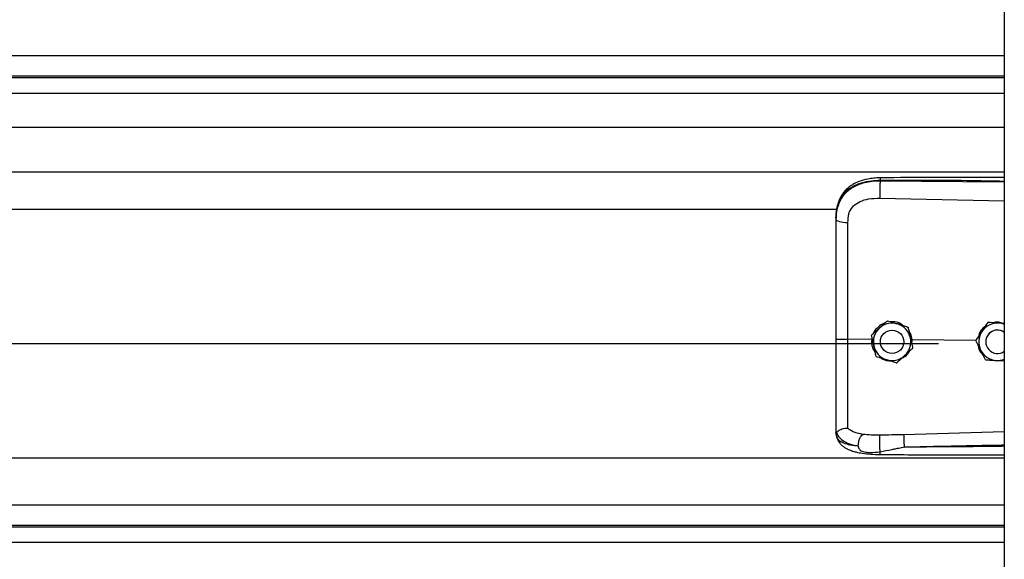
# Model space of a CAD drawing. Header units: inches. Extents: x 170 to 284, y 215 to 248.
# Tile 378 of 656: x 206.082 to 206.533, y 223.769 to 224.016. Entities that reach past the tile are written whole.
import ezdxf

# ---------------------------------------------------------------- set-up
doc = ezdxf.new("R2010")
doc.units = ezdxf.units.IN
doc.header["$LTSCALE"] = 0.25
doc.header["$MEASUREMENT"] = 0
doc.layers.add('RH FRONT OF HOOD', color=7, linetype='Continuous')

msp = doc.modelspace()

# ---------------------------------------------------------------- linework, layer by layer
at = {"layer": 'RH FRONT OF HOOD'}
for p, q in [((206.5326438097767, 224.3332527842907), (206.5326438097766, 220.1328032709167)), ((202.5003237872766, 223.9991917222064), (206.5326438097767, 223.9991917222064)), ((206.5326438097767, 223.9897064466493), (202.5003237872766, 223.9897064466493)), ((202.5003237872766, 223.9890670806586), (206.5326438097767, 223.9890670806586)), ((202.5003237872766, 223.9820489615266), (206.5326438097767, 223.9820489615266)), ((202.5003237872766, 223.9663648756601), (206.5326438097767, 223.9663648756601)), ((202.5003237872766, 223.9459768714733), (206.5326438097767, 223.9459768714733)), ((206.4757965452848, 223.9417652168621), (206.4757965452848, 223.9421765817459)), ((206.5326438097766, 223.9412285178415), (206.4757965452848, 223.9417652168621)), ((206.4757005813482, 223.9339763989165), (206.5326438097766, 223.9327668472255)), ((202.5768719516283, 223.9289012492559), (206.4560926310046, 223.9289012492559)), ((206.4556010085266, 223.9248419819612), (206.4556010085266, 223.92435366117)), ((206.4791715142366, 223.8779100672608), (206.4791715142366, 223.8779084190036)), ((206.4885896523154, 223.8749094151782), (206.4885896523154, 223.874907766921)), ((206.5251150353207, 223.8771136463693), (206.5251150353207, 223.8771152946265)), ((206.5261639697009, 223.8770474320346), (206.5251150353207, 223.8771152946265)), ((206.4718638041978, 223.8712540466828), (206.4718638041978, 223.8712523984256)), ((206.4721575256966, 223.8699083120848), (206.4719722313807, 223.8693187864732)), ((202.5304915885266, 223.8675087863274), (206.5024760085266, 223.8675087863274)), ((206.4719722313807, 223.8693187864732), (206.4610586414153, 223.8694232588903)), ((206.4719722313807, 223.8693187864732), (206.4719744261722, 223.8693186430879)), ((206.4759317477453, 223.8682515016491), (206.4759317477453, 223.8682507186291)), ((206.4866321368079, 223.8682507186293), (206.4866321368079, 223.8682515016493)), ((206.4904099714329, 223.8691421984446), (206.4898619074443, 223.8690881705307)), ((206.4903128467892, 223.867024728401), (206.4904099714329, 223.8691421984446)), ((206.4904099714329, 223.8691421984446), (206.4904116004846, 223.8691422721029)), ((206.5196436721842, 223.8688624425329), (206.4904116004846, 223.8691422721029)), ((206.4907000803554, 223.8652527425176), (206.4907000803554, 223.8652510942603)), ((206.5196296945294, 223.8688907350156), (206.5196296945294, 223.8688923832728)), ((206.5241434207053, 223.8682515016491), (206.5241434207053, 223.8682507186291)), ((206.5289402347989, 223.8597090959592), (206.5326438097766, 223.8594693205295)), ((206.4556010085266, 223.8273005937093), (206.4556010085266, 223.8267717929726)), ((206.4559407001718, 223.8247866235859), (206.4556010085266, 223.8267717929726)), ((206.5326438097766, 223.8270951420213), (206.4867081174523, 223.8257633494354)), ((202.5003237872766, 223.815123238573), (206.5326438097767, 223.815123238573)), ((202.5003237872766, 223.7937442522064), (206.5326438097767, 223.7937442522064)), ((206.5326438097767, 223.7842589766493), (202.5003237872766, 223.7842589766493)), ((202.5003237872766, 223.7836196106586), (206.5326438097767, 223.7836196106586)), ((202.5003237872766, 223.7766014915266), (206.5326438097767, 223.7766014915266))]:
    msp.add_line(p, q, dxfattribs=at)
at = {"layer": 'RH FRONT OF HOOD', "flags": 128}
msp.add_lwpolyline([(206.4556010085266, 223.92435366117), (206.4557049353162, 223.9240579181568), (206.4560128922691, 223.9237730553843), (206.4565135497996, 223.9235095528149), (206.4571884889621, 223.9232771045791), (206.4580128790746, 223.9230842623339), (206.458956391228, 223.9229381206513), (206.4599843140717, 223.9228440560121), (206.4610588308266, 223.9228055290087)], dxfattribs=at)
at = {"layer": 'RH FRONT OF HOOD'}
msp.add_circle((206.4812819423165, 223.8682507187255), 0.005350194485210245, dxfattribs=at)
for centre, radius, start, end in [((206.4812819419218, 223.8682515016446), 0.008560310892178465, 132.3279357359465, 192.3279369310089), ((206.4812819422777, 223.8682515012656), 0.00856031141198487, 72.32793711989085, 132.3279357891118), ((206.4812819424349, 223.8682515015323), 0.008560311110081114, 12.32793744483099, 72.32793758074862), ((206.5294936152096, 223.8682515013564), 0.008560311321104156, 86.29353550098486, 146.2935346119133), ((206.5294936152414, 223.8682515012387), 0.008560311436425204, 68.40767565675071, 86.29353576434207), ((206.4812819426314, 223.8682515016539), 0.008560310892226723, 312.3279357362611, 12.32793693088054), ((206.5294936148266, 223.8682515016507), 0.008560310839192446, 146.2935348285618, 206.2935362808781), ((206.5294936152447, 223.8682515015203), 0.005350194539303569, 53.92810144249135, 179.9999986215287), ((206.5294936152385, 223.8682507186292), 0.00535019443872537, 53.92810057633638, 306.07189942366), ((206.4812819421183, 223.8682515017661), 0.008560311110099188, 192.3279374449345, 252.327937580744), ((206.4812819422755, 223.8682515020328), 0.00856031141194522, 252.3279371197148, 312.3279357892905), ((206.5294936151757, 223.8682515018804), 0.008560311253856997, 206.293536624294, 266.2935360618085), ((206.529493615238, 223.868251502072), 0.008560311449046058, 266.2935357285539, 291.5923243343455)]:
    msp.add_arc(centre, radius, start, end, dxfattribs=at)
for points, knots in [([(206.4556010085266, 223.9248419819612), (206.4556637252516, 223.9261984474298), (206.4557821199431, 223.9287591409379), (206.4567516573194, 223.9322501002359), (206.4580408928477, 223.934662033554), (206.4594047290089, 223.9363647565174), (206.4604876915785, 223.9374081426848), (206.4615466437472, 223.9382366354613), (206.4625360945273, 223.9388965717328), (206.4637704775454, 223.9395916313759), (206.4653644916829, 223.9403173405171), (206.4680282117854, 223.9412253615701), (206.4715633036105, 223.9419852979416), (206.474469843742, 223.9421166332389), (206.4757965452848, 223.9421765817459)], [0, 0, 0, 0, 0.1307156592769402, 0.2467609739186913, 0.3577928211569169, 0.4170971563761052, 0.4791482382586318, 0.5177152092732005, 0.5590896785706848, 0.6032945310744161, 0.663348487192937, 0.7353692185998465, 0.8792082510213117, 1, 1, 1, 1]), ([(206.4757965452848, 223.9417652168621), (206.474580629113, 223.9417319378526), (206.4721488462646, 223.9416653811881), (206.4688080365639, 223.9410435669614), (206.4658502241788, 223.9401013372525), (206.4633076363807, 223.93888366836), (206.4610761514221, 223.9373382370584), (206.4592044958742, 223.9354970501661), (206.4577235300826, 223.9333667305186), (206.4565479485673, 223.9307975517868), (206.455755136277, 223.9277456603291), (206.4556524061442, 223.9254848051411), (206.4556010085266, 223.92435366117)], [0, 0, 0, 0, 0.1111703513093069, 0.2223361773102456, 0.3162781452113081, 0.4102081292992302, 0.5024030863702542, 0.5945790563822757, 0.6845432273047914, 0.7745043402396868, 0.8871807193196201, 0.9999999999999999, 0.9999999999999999, 0.9999999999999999, 0.9999999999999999]), ([(206.4758151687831, 223.943268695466), (206.4748165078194, 223.9432301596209), (206.4729247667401, 223.9431571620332), (206.4696157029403, 223.9426287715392), (206.4663881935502, 223.9417347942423), (206.4636413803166, 223.9404305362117), (206.461655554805, 223.9391078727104), (206.4600143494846, 223.9376624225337), (206.4586991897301, 223.9360742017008), (206.4576239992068, 223.9343215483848), (206.4567667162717, 223.932411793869), (206.4560218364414, 223.929893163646), (206.4558064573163, 223.9279555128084), (206.4556874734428, 223.9268850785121)], [0, 0, 0, 0, 0.0977474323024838, 0.1851607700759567, 0.330612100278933, 0.436467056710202, 0.5083182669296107, 0.5850061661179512, 0.6719760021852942, 0.7307948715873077, 0.8036787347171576, 0.8915444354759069, 1, 1, 1, 1]), ([(206.4757965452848, 223.9417652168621), (206.475774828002, 223.9411893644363), (206.4757297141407, 223.9399931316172), (206.4756886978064, 223.9377680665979), (206.4756754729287, 223.9355906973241), (206.4756924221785, 223.934500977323), (206.4757005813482, 223.9339763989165)], [0, 0, 0, 0, 0.2406941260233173, 0.4999999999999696, 0.7593058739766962, 1, 1, 1, 1]), ([(206.4758153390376, 223.943252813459), (206.4758141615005, 223.9432568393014), (206.4758101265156, 223.9432706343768), (206.4758049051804, 223.9431557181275), (206.475798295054, 223.9428629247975), (206.4757972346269, 223.9424469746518), (206.4757965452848, 223.9421765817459)], [0, 0, 0, 0, 0.09787641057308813, 0.3353863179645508, 0.5679606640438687, 1, 1, 1, 1]), ([(206.4757965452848, 223.9421765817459), (206.4821023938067, 223.9422159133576), (206.495341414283, 223.9422984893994), (206.5142910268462, 223.9421173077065), (206.5269315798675, 223.9418963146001), (206.5326438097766, 223.9417964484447)], [0, 0, 0, 0, 0.3326703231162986, 0.6984356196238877, 1, 1, 1, 1]), ([(206.5326438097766, 223.9433516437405), (206.5297446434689, 223.9433663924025), (206.5191167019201, 223.9434204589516), (206.5001732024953, 223.9434571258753), (206.4841299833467, 223.9433330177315), (206.4758151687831, 223.943268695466)], [0, 0, 0, 0, 0.1530455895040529, 0.5610439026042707, 0.9999999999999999, 0.9999999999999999, 0.9999999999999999, 0.9999999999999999]), ([(206.4614844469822, 223.9267388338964), (206.4614844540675, 223.926738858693), (206.4615870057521, 223.9270977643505), (206.4620821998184, 223.9285039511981), (206.4636182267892, 223.9307066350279), (206.4666852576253, 223.9326098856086), (206.470801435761, 223.9338215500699), (206.4739542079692, 223.9339212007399), (206.4757005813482, 223.9339763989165)], [0, 0, 0, 0, 4.497367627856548e-06, 0.06509473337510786, 0.261670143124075, 0.475310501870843, 0.7093656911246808, 1, 1, 1, 1]), ([(206.4556010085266, 223.92435366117), (206.4556010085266, 223.9207234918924), (206.4556010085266, 223.9134525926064), (206.4556010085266, 223.9023718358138), (206.4556010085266, 223.8911892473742), (206.4556010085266, 223.8802205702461), (206.4556010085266, 223.8729727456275), (206.4556010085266, 223.8694929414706)], [0, 0, 0, 0, 0.2027568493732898, 0.4061035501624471, 0.6088604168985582, 0.8122072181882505, 1, 1, 1, 1]), ([(206.4610588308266, 223.9228055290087), (206.4611288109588, 223.9241301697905), (206.4611987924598, 223.9254548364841), (206.4614844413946, 223.9267388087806), (206.4614844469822, 223.9267388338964)], [0, 0, 0, 0, 0.9999804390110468, 0.9999999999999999, 0.9999999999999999, 0.9999999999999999, 0.9999999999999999]), ([(206.4610586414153, 223.8694232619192), (206.4610586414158, 223.8694232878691), (206.4610587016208, 223.8728096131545), (206.4610587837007, 223.8798563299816), (206.4610588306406, 223.8905295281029), (206.4610588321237, 223.9014055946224), (206.4610588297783, 223.9121929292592), (206.4610588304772, 223.9192679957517), (206.4610588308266, 223.9228055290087)], [0, 0, 0, 0, 1.439079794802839e-06, 0.1877923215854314, 0.3908439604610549, 0.59389561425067, 0.7969478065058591, 1, 1, 1, 1]), ([(206.4718638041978, 223.8712540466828), (206.4723697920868, 223.8717149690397), (206.4733936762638, 223.8726476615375), (206.4746408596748, 223.8737836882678), (206.4753548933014, 223.8744340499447), (206.4755176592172, 223.8745823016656)], [0, 0, 0, 0, 0.4299704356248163, 0.870060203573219, 0.9999999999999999, 0.9999999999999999, 0.9999999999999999, 0.9999999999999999]), ([(206.4718638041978, 223.8712523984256), (206.4723697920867, 223.8717132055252), (206.4733936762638, 223.872645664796), (206.4746408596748, 223.8737815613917), (206.4753548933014, 223.874431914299), (206.4755176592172, 223.8745801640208)], [0, 0, 0, 0, 0.4299704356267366, 0.8700602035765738, 1, 1, 1, 1]), ([(206.4778922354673, 223.8767449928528), (206.4777570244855, 223.8767148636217), (206.4766052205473, 223.8764582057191), (206.4748479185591, 223.8749994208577), (206.4732291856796, 223.8733897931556), (206.4729013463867, 223.8722814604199), (206.4728680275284, 223.8721688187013)], [0, 0, 0, 0, 0.05931474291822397, 0.5052766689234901, 0.9497204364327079, 1, 1, 1, 1]), ([(206.4755176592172, 223.8745823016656), (206.4764581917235, 223.8754389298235), (206.4777126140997, 223.8765814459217), (206.4788795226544, 223.8776441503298), (206.4791715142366, 223.8779100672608)], [0, 0, 0, 0, 0.7497733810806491, 1, 1, 1, 1]), ([(206.4755176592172, 223.8745801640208), (206.4764581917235, 223.8754368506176), (206.4777126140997, 223.8765794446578), (206.4788795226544, 223.8776424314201), (206.4791715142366, 223.8779084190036)], [0, 0, 0, 0, 0.7497733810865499, 1, 1, 1, 1]), ([(206.4791715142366, 223.8779100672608), (206.4795692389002, 223.8777833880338), (206.4810740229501, 223.8773040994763), (206.4826909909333, 223.8767889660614), (206.483880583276, 223.8764099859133)], [0, 0, 0, 0, 0.264306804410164, 0.9999999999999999, 0.9999999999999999, 0.9999999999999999, 0.9999999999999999]), ([(206.4791715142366, 223.8779084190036), (206.4795692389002, 223.8777816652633), (206.4810740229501, 223.8773020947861), (206.4826909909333, 223.8767868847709), (206.483880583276, 223.8764078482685)], [0, 0, 0, 0, 0.2643068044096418, 1, 1, 1, 1]), ([(206.4865420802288, 223.8755619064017), (206.4861853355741, 223.8758519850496), (206.4850217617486, 223.8767981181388), (206.4829702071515, 223.877365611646), (206.4814006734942, 223.8773694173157), (206.480864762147, 223.8773707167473)], [0, 0, 0, 0, 0.2255168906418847, 0.7355556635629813, 1, 1, 1, 1]), ([(206.483880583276, 223.8764099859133), (206.4840669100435, 223.8763506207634), (206.4855242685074, 223.87588629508), (206.4871223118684, 223.8753770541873), (206.4884466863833, 223.8749549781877), (206.4885896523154, 223.8749094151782)], [0, 0, 0, 0, 0.1156468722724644, 0.90453427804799, 1, 1, 1, 1]), ([(206.483880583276, 223.8764078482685), (206.4840669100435, 223.8763484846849), (206.4855242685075, 223.8758841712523), (206.4871223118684, 223.8753751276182), (206.4884466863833, 223.874953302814), (206.4885896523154, 223.874907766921)], [0, 0, 0, 0, 0.1156468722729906, 0.9045342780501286, 1, 1, 1, 1]), ([(206.4885896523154, 223.8749094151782), (206.4887357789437, 223.8742408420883), (206.4890314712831, 223.872887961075), (206.4893916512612, 223.871239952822), (206.4895978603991, 223.8702964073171), (206.4896448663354, 223.8700813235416)], [0, 0, 0, 0, 0.4299704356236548, 0.870060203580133, 0.9999999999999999, 0.9999999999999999, 0.9999999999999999, 0.9999999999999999]), ([(206.4885896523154, 223.874907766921), (206.4887357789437, 223.8742390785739), (206.4890314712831, 223.8728859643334), (206.4893916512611, 223.8712378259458), (206.4895978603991, 223.8702942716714), (206.4896448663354, 223.8700791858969)], [0, 0, 0, 0, 0.4299704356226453, 0.8700602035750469, 0.9999999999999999, 0.9999999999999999, 0.9999999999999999, 0.9999999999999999]), ([(206.5237730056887, 223.8751036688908), (206.5234534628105, 223.8748856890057), (206.5223000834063, 223.8740988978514), (206.5212067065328, 223.8724982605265), (206.5209088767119, 223.8710935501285), (206.5208207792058, 223.8706780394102)], [0, 0, 0, 0, 0.2125142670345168, 0.7670631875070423, 1, 1, 1, 1]), ([(206.5251150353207, 223.8771152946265), (206.5247352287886, 223.8765459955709), (206.5239666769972, 223.8753939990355), (206.5230305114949, 223.8739906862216), (206.5224945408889, 223.8731872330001), (206.522372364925, 223.8730040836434)], [0, 0, 0, 0, 0.4299704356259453, 0.8700602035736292, 0.9999999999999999, 0.9999999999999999, 0.9999999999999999, 0.9999999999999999]), ([(206.5251150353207, 223.8771136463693), (206.5247352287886, 223.8765442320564), (206.5239666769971, 223.8753920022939), (206.5230305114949, 223.8739885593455), (206.5224945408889, 223.8731850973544), (206.5223723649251, 223.8730019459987)], [0, 0, 0, 0, 0.429970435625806, 0.8700602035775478, 0.9999999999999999, 0.9999999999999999, 0.9999999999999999, 0.9999999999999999]), ([(206.5300469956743, 223.8767939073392), (206.5287774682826, 223.8768761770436), (206.5270842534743, 223.8769859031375), (206.5255091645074, 223.8770880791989), (206.5251150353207, 223.8771136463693)], [0, 0, 0, 0, 0.749773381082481, 1, 1, 1, 1]), ([(206.5321185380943, 223.8766617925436), (206.5314576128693, 223.8768618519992), (206.5301872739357, 223.8772463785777), (206.5286240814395, 223.8772712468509), (206.5278441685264, 223.8770091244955), (206.5276683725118, 223.8769500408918)], [0, 0, 0, 0, 0.4565421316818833, 0.8775020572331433, 0.9999999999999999, 0.9999999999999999, 0.9999999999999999, 0.9999999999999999]), ([(206.5326438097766, 223.8766257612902), (206.5320008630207, 223.8766673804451), (206.5311420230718, 223.8767229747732), (206.5302669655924, 223.8767796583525), (206.5300469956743, 223.8767939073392)], [0, 0, 0, 0, 0.7486223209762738, 1, 1, 1, 1]), ([(206.4729190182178, 223.8664238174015), (206.4726473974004, 223.8676667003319), (206.4722851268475, 223.8693243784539), (206.4719481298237, 223.8708665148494), (206.4718638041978, 223.8712523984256)], [0, 0, 0, 0, 0.7497733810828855, 0.9999999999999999, 0.9999999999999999, 0.9999999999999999, 0.9999999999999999]), ([(206.4904116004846, 223.8691422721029), (206.4904115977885, 223.8691422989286), (206.4903135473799, 223.8701178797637), (206.4900534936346, 223.8715100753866), (206.4892489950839, 223.8725994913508), (206.489029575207, 223.8728966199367)], [0, 0, 0, 0, 1.999769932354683e-05, 0.7272642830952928, 1, 1, 1, 1]), ([(206.4896448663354, 223.8700813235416), (206.4899164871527, 223.8688384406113), (206.4902787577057, 223.8671807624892), (206.4906157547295, 223.8656386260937), (206.4907000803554, 223.8652527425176)], [0, 0, 0, 0, 0.7497733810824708, 1, 1, 1, 1]), ([(206.4896448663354, 223.8700791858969), (206.4899164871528, 223.8688363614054), (206.4902787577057, 223.8671787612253), (206.4906157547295, 223.865636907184), (206.4907000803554, 223.8652510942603)], [0, 0, 0, 0, 0.7497733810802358, 1, 1, 1, 1]), ([(206.522372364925, 223.8730040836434), (206.5216663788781, 223.8719457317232), (206.5207247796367, 223.870534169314), (206.519848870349, 223.8692209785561), (206.5196296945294, 223.8688923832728)], [0, 0, 0, 0, 0.7497733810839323, 1, 1, 1, 1]), ([(206.5223723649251, 223.8730019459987), (206.5216663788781, 223.8719436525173), (206.5207247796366, 223.8705321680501), (206.5198488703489, 223.8692192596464), (206.5196296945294, 223.8688907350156)], [0, 0, 0, 0, 0.7497733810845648, 1, 1, 1, 1]), ([(206.4556010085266, 223.8694929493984), (206.4556010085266, 223.8664556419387), (206.4556010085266, 223.8602802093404), (206.4556010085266, 223.8514932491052), (206.4556010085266, 223.8433266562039), (206.4556010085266, 223.8367466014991), (206.4556010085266, 223.8313619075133), (206.4556010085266, 223.8286613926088), (206.4556010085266, 223.8273005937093)], [0, 0, 0, 0, 0.1870908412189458, 0.3803918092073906, 0.5558755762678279, 0.7364481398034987, 0.8671952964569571, 1, 1, 1, 1]), ([(206.4610588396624, 223.8287326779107), (206.461058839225, 223.8289953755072), (206.4610588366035, 223.8305698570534), (206.4610588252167, 223.8340012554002), (206.4610587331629, 223.8396025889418), (206.4610584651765, 223.8460424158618), (206.4610581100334, 223.8532684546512), (206.461057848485, 223.8611432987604), (206.4610578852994, 223.8666712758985), (206.4610579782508, 223.8694232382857), (206.4610579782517, 223.8694232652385)], [0, 0, 0, 0, 0.03155846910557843, 0.1891461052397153, 0.3467338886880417, 0.50432776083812, 0.6619226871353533, 0.8309600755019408, 0.9999983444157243, 1, 1, 1, 1]), ([(206.4719744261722, 223.8693186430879), (206.4719406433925, 223.8688648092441), (206.4718338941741, 223.8674307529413), (206.4722505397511, 223.8652682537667), (206.4732020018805, 223.8639118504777), (206.4735884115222, 223.8633609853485)], [0, 0, 0, 0, 0.2156616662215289, 0.6814629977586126, 1, 1, 1, 1]), ([(206.4739742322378, 223.861595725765), (206.4738281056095, 223.8622642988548), (206.4735324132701, 223.8636171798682), (206.473172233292, 223.8652651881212), (206.4729660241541, 223.8662087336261), (206.4729190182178, 223.8664238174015)], [0, 0, 0, 0, 0.4299704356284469, 0.8700602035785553, 0.9999999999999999, 0.9999999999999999, 0.9999999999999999, 0.9999999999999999]), ([(206.4907000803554, 223.8652510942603), (206.4901940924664, 223.8647901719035), (206.4891702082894, 223.8638574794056), (206.4879230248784, 223.8627214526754), (206.4872089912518, 223.8620710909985), (206.4870462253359, 223.8619228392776)], [0, 0, 0, 0, 0.4299704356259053, 0.8700602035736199, 0.9999999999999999, 0.9999999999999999, 0.9999999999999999, 0.9999999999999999]), ([(206.5218189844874, 223.8644595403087), (206.5217323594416, 223.8646348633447), (206.5210548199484, 223.8660061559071), (206.5203118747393, 223.8675099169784), (206.5196961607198, 223.868756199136), (206.5196296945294, 223.8688907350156)], [0, 0, 0, 0, 0.1156468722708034, 0.9045342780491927, 1, 1, 1, 1]), ([(206.520565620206, 223.866996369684), (206.5206141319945, 223.8665344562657), (206.5207607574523, 223.8651383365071), (206.5216064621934, 223.8635418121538), (206.5225405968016, 223.8627333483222), (206.5227700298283, 223.8625347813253)], [0, 0, 0, 0, 0.2716700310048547, 0.8211147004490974, 0.9999999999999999, 0.9999999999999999, 0.9999999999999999, 0.9999999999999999]), ([(206.4739742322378, 223.861595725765), (206.4743719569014, 223.8614689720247), (206.4758767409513, 223.8609894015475), (206.4774937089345, 223.8604741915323), (206.4786833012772, 223.8600951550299)], [0, 0, 0, 0, 0.2643068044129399, 1, 1, 1, 1]), ([(206.4761328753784, 223.8609078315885), (206.476212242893, 223.8608411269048), (206.477085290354, 223.8601073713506), (206.478655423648, 223.8596282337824), (206.4800899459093, 223.8595437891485), (206.4804875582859, 223.8595203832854)], [0, 0, 0, 0, 0.0674096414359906, 0.7415101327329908, 1, 1, 1, 1]), ([(206.4870462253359, 223.8619228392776), (206.4861056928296, 223.8610662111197), (206.4848512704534, 223.8599236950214), (206.4836843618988, 223.8588609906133), (206.4833923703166, 223.8585950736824)], [0, 0, 0, 0, 0.749773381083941, 0.9999999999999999, 0.9999999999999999, 0.9999999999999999, 0.9999999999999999]), ([(206.485689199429, 223.8606869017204), (206.4861979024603, 223.8609489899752), (206.4876041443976, 223.8616734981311), (206.4888446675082, 223.8629049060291), (206.4892239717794, 223.8638846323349), (206.4892370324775, 223.8639183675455)], [0, 0, 0, 0, 0.3536960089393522, 0.9777456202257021, 1, 1, 1, 1]), ([(206.5240082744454, 223.8600288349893), (206.5238233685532, 223.8604030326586), (206.5231237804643, 223.8618188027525), (206.5223720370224, 223.8633402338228), (206.5218189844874, 223.8644595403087)], [0, 0, 0, 0, 0.2643068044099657, 1, 1, 1, 1]), ([(206.4786833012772, 223.8600951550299), (206.4788696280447, 223.8600357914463), (206.4803269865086, 223.8595714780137), (206.4819250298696, 223.8590624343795), (206.4832494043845, 223.8586406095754), (206.4833923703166, 223.8585950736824)], [0, 0, 0, 0, 0.1156468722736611, 0.9045342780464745, 0.9999999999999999, 0.9999999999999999, 0.9999999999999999, 0.9999999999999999]), ([(206.5240082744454, 223.8600288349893), (206.5246912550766, 223.8599845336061), (206.5260732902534, 223.8598948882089), (206.5277567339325, 223.8597857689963), (206.5287205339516, 223.8597233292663), (206.5289402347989, 223.8597090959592)], [0, 0, 0, 0, 0.4299704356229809, 0.8700602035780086, 1, 1, 1, 1]), ([(206.4556010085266, 223.8273005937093), (206.4556010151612, 223.8272993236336), (206.4556010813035, 223.8272866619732), (206.4556082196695, 223.827182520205), (206.455706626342, 223.8271041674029), (206.4557943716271, 223.8270343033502)], [0, 0, 0, 0, 0.01193493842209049, 0.1189819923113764, 1, 1, 1, 1]), ([(206.4557938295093, 223.8270500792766), (206.4560694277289, 223.8263280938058), (206.4566354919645, 223.8248451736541), (206.4586883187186, 223.8230118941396), (206.4616765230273, 223.8214538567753), (206.464403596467, 223.820830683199), (206.4658034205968, 223.8205108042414)], [0, 0, 0, 0, 0.2305257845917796, 0.4734878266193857, 0.7297379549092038, 1, 1, 1, 1]), ([(206.455798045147, 223.8270502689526), (206.455847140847, 223.8270417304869), (206.4559479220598, 223.8270242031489), (206.456239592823, 223.8272104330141), (206.4567050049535, 223.8275412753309), (206.4575812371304, 223.8281213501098), (206.4590604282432, 223.8287394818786), (206.4604012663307, 223.8287355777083), (206.4610587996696, 223.828733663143)], [0, 0, 0, 0, 0.1136768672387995, 0.2333502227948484, 0.3620694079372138, 0.5019163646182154, 0.7557448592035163, 1, 1, 1, 1]), ([(206.4658023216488, 223.8205090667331), (206.4652560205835, 223.8205661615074), (206.4639510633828, 223.8207025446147), (206.4625522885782, 223.8209306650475), (206.4615973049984, 223.8211245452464), (206.460363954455, 223.8214023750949), (206.4586776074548, 223.8219685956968), (206.4568578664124, 223.8230940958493), (206.4562523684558, 223.8242114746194), (206.4559407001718, 223.8247866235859)], [0, 0, 0, 0, 0.1091879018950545, 0.2608187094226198, 0.3077983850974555, 0.3355235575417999, 0.5627886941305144, 0.7749539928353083, 0.9999999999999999, 0.9999999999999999, 0.9999999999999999, 0.9999999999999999]), ([(206.4559576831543, 223.8247405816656), (206.4561466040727, 223.8241536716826), (206.4565013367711, 223.8230516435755), (206.4575144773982, 223.821633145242), (206.4586435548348, 223.8205571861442), (206.4597908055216, 223.8197603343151), (206.4608379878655, 223.8192039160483), (206.4617808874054, 223.8187917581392), (206.4630263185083, 223.8183253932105), (206.4649712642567, 223.8177648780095), (206.4678503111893, 223.8172033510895), (206.4715839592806, 223.8167810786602), (206.4743653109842, 223.8167136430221), (206.475853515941, 223.816677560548)], [0, 0, 0, 0, 0.098431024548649, 0.1848217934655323, 0.2573083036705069, 0.3158871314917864, 0.3722739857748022, 0.4121400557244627, 0.4615923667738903, 0.5575876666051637, 0.6828759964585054, 0.8303179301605, 1, 1, 1, 1]), ([(206.4678930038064, 223.8259086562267), (206.4665194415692, 223.8261965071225), (206.4644350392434, 223.8266333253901), (206.4622592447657, 223.8276740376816), (206.4614602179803, 223.8283793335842), (206.4610588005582, 223.8287336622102)], [0, 0, 0, 0, 0.4901989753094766, 0.743884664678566, 1, 1, 1, 1]), ([(206.4658034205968, 223.8205108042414), (206.4658283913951, 223.8210410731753), (206.4658802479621, 223.8221422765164), (206.4663561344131, 223.8238041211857), (206.4670601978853, 223.8251903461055), (206.4676223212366, 223.8256751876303), (206.4678930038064, 223.8259086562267)], [0, 0, 0, 0, 0.2407679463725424, 0.5000000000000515, 0.7592320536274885, 1, 1, 1, 1]), ([(206.4757224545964, 223.8255012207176), (206.474370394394, 223.8254939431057), (206.4716683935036, 223.8254793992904), (206.4691617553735, 223.8257638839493), (206.467909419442, 223.8259060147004)], [0, 0, 0, 0, 0.5003922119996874, 1, 1, 1, 1]), ([(206.4758078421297, 223.81793073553), (206.4757918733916, 223.8181713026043), (206.4757581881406, 223.8186787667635), (206.4757133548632, 223.8196888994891), (206.4756763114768, 223.8208763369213), (206.4756535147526, 223.8221482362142), (206.4756483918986, 223.8233517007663), (206.4756608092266, 223.824347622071), (206.4756859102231, 223.8250869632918), (206.4757107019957, 223.8253679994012), (206.4757224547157, 223.8255012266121)], [0, 0, 0, 0, 0.1098512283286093, 0.2317256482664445, 0.3631776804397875, 0.500000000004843, 0.63682231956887, 0.7682743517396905, 0.8901487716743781, 1, 1, 1, 1]), ([(206.4867081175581, 223.8257633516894), (206.4848769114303, 223.8257153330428), (206.4812143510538, 223.8256192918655), (206.4775531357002, 223.8255405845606), (206.4757224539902, 223.8255012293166)], [0, 0, 0, 0, 0.4999797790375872, 1, 1, 1, 1]), ([(206.4867079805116, 223.8257633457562), (206.4867004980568, 223.8255245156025), (206.4866889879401, 223.8251571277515), (206.4866902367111, 223.8242952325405), (206.4866976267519, 223.8235204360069), (206.4867120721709, 223.8226599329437), (206.4867378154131, 223.8215004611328), (206.4867654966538, 223.8206570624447), (206.4867834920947, 223.8201087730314)], [0, 0, 0, 0, 0.2394508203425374, 0.3683426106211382, 0.4999696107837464, 0.6316010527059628, 0.7605056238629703, 0.9999999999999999, 0.9999999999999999, 0.9999999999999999, 0.9999999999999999]), ([(206.4658025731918, 223.8205058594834), (206.4658771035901, 223.8201355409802), (206.4659810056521, 223.819619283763), (206.4663527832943, 223.8190219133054), (206.4667734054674, 223.8185890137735), (206.4675771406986, 223.8181444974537), (206.4690544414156, 223.8177829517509), (206.4718152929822, 223.8175428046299), (206.4742120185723, 223.8177756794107), (206.4758078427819, 223.8179307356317)], [0, 0, 0, 0, 0.100126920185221, 0.1395859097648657, 0.1897135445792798, 0.2582342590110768, 0.3697357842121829, 0.5803479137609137, 1, 1, 1, 1]), ([(206.4867837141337, 223.8201064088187), (206.4906837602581, 223.8202056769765), (206.4989538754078, 223.8204161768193), (206.512065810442, 223.8206983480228), (206.523013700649, 223.8209109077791), (206.5300298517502, 223.8210389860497), (206.5322048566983, 223.8210770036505), (206.5326438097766, 223.8210846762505)], [0, 0, 0, 0, 0.2551597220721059, 0.5410705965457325, 0.8577348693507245, 0.9712884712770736, 1, 1, 1, 1]), ([(206.5326438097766, 223.8204396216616), (206.5300461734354, 223.820407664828), (206.5249801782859, 223.8203453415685), (206.5174160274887, 223.820264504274), (206.5097638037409, 223.8201952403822), (206.5020057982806, 223.8201436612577), (206.494283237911, 223.8201106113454), (206.4892463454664, 223.8201077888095), (206.4867837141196, 223.8201064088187)], [0, 0, 0, 0, 0.1699411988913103, 0.3314248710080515, 0.4948424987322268, 0.6705311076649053, 0.838916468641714, 1, 1, 1, 1]), ([(206.4758078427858, 223.8179307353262), (206.4775872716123, 223.8182776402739), (206.4793748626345, 223.8186261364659), (206.4811928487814, 223.8189934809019), (206.4812638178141, 223.8190078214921), (206.4814988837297, 223.8190552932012), (206.4823670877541, 223.8192317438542), (206.4840074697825, 223.8195469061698), (206.485540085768, 223.819910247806), (206.4864391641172, 223.8200701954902), (206.4865162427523, 223.8200839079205)], [0, 0, 0, 0, 0.5022751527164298, 0.5045790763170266, 0.5086566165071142, 0.5221306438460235, 0.5703313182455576, 0.7514263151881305, 0.9786895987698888, 1, 1, 1, 1]), ([(206.4758535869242, 223.8166994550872), (206.4758528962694, 223.8166925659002), (206.4758463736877, 223.816627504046), (206.4758354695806, 223.816817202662), (206.4758213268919, 223.8171440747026), (206.475812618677, 223.8175766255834), (206.475808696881, 223.8178674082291), (206.4758078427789, 223.8179307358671)], [0, 0, 0, 0, 0.03436729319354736, 0.324566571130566, 0.6210149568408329, 0.9174633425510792, 1, 1, 1, 1]), ([(206.4758535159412, 223.8166775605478), (206.4800486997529, 223.8166559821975), (206.4890236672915, 223.8166098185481), (206.5033660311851, 223.8165682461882), (206.5181010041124, 223.8165440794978), (206.5280558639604, 223.8165405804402), (206.5326438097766, 223.8165389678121)], [0, 0, 0, 0, 0.2216322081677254, 0.4741489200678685, 0.7576483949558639, 1, 1, 1, 1])]:
    msp.add_open_spline(points, degree=3, knots=knots, dxfattribs=at)
msp.add_open_spline([(206.4556010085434, 223.8694929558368), (206.4556821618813, 223.8694840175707), (206.4558444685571, 223.8694661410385), (206.4570972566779, 223.8694434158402), (206.4588947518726, 223.869427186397), (206.4603369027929, 223.8694245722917), (206.461057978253, 223.869423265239)], degree=3, dxfattribs=at)

doc.saveas('drawing.dxf')
